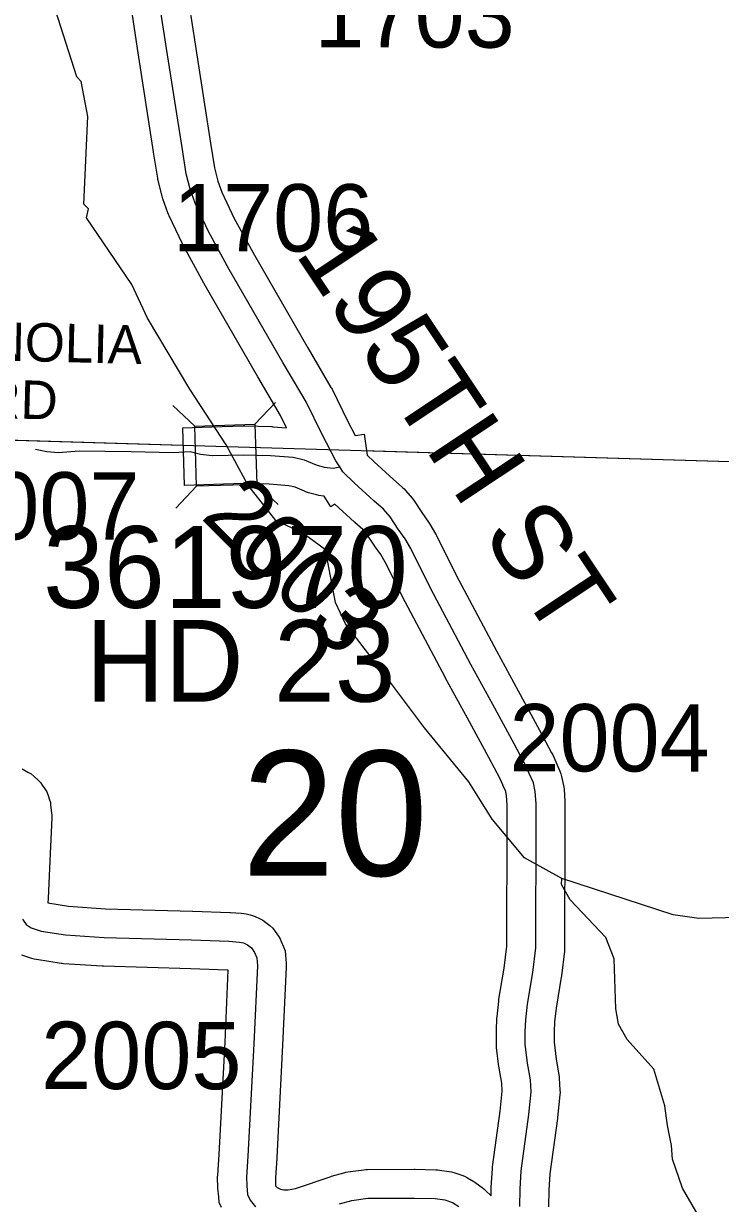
# Model space of a CAD drawing. Extents: x -132.8 to -73.3, y -60 to -26.
# Drawn here: x -120.456 to -119.731, y -42.176 to -40.948 of the extents above; entities that cross this region are included whole.
import ezdxf

# ---------------------------------------------------------------- set-up
doc = ezdxf.new("R2010")
doc.units = 0
for name, color, linetype in [('tdCoHydroRiver', 7, 'Continuous'), ('tdCoSecRdNmbr', 7, 'Continuous'), ('tdCoSecRdTxt', 7, 'Continuous'), ('tdCoSecRteBand', 7, 'Continuous'), ('tdCoSecRteCL', 7, 'Continuous'), ('tdCoSectLine', 7, 'Continuous'), ('tdCoSectLinePart', 7, 'Continuous'), ('tdCoSectNmbr', 7, 'Continuous'), ('tdCoStrucSec', 7, 'Continuous'), ('tdCoStrucSecCoName', 7, 'Continuous'), ('tdCoStrucSecFHWANum', 7, 'Continuous'), ('tdCoSurfEarth', 7, 'Continuous'), ('tdCoSurfGravel', 7, 'Continuous'), ('tdCoSurfLNO', 7, 'Continuous')]:
    doc.layers.add(name, color=color, linetype=linetype)

msp = doc.modelspace()

# ---------------------------------------------------------------- linework, layer by layer
at = {"layer": 'tdCoHydroRiver'}
for points in [[(-120.1416, -41.4959), (-120.1655, -41.4786), (-120.1935, -41.4652), (-120.2225, -41.4282), (-120.245, -41.3865), (-120.2829, -41.3287), (-120.3267, -41.255), (-120.3431, -41.2198), (-120.3902, -41.1507), (-120.3883, -41.1413), (-120.3929, -41.1364), (-120.3889, -41.045), (-120.3958, -41.0086), (-120.4004, -41.0037), (-120.4251, -40.9257)], [(-119.8961, -41.8378), (-119.935, -41.8162), (-119.9686, -41.7759), (-119.9929, -41.7373), (-120.0387, -41.6809), (-120.0753, -41.6326), (-120.121, -41.573), (-120.1314, -41.5506), (-120.1416, -41.4959)], [(-118.9628, -41.5278), (-118.9727, -41.5378), (-119.0079, -41.5557), (-119.0354, -41.5818), (-119.0783, -41.6501), (-119.0976, -41.6638), (-119.1547, -41.6733), (-119.2041, -41.6908), (-119.2587, -41.7288), (-119.2878, -41.7517), (-119.3393, -41.7882), (-119.384, -41.8075), (-119.4819, -41.8095), (-119.5168, -41.8181), (-119.5903, -41.8508), (-119.6983, -41.8778), (-119.7536, -41.8795), (-119.7804, -41.8756), (-119.8961, -41.8378)], [(-119.739, -42.2143), (-119.7706, -42.1598), (-119.7809, -42.1296), (-119.7821, -42.1154), (-119.7863, -42.0947), (-119.7889, -42.0742), (-119.8005, -42.036), (-119.828, -42.0053), (-119.8371, -41.9892), (-119.8398, -41.9734), (-119.8416, -41.9213), (-119.8504, -41.899), (-119.8873, -41.8601), (-119.8963, -41.8441), (-119.8961, -41.8378)]]:
    msp.add_lwpolyline(points, dxfattribs=at)
at = {"layer": 'tdCoSecRteBand'}
for points in [[(-119.9696, -42.168), (-119.9695, -42.1604), (-119.9695, -42.1596), (-119.9695, -42.1588), (-119.9682, -42.1398), (-119.9682, -42.1388), (-119.968, -42.1378), (-119.9602, -42.0798), (-119.958, -42.059), (-119.9585, -42.0505), (-119.9612, -42.0349), (-119.9613, -42.0342), (-119.9614, -42.0335), (-119.9639, -42.0135), (-119.9641, -42.0117), (-119.9641, -42.0099), (-119.9641, -41.9968), (-119.9641, -41.9962), (-119.9641, -41.9956), (-119.9636, -41.9835), (-119.9635, -41.9825), (-119.9634, -41.9815), (-119.9617, -41.9653), (-119.9616, -41.9643), (-119.9614, -41.9634), (-119.9559, -41.9311), (-119.9532, -41.9082), (-119.9532, -41.8799), (-119.9532, -41.8798), (-119.9532, -41.8797), (-119.9528, -41.8098), (-119.9528, -41.7612), (-119.9535, -41.7516), (-119.9544, -41.7474), (-119.9574, -41.7405), (-119.9574, -41.7404), (-119.9574, -41.7404), (-119.9601, -41.7342), (-119.9721, -41.7119), (-119.9942, -41.671), (-120.0169, -41.6294), (-120.017, -41.6292), (-120.0171, -41.6291), (-120.059, -41.5499), (-120.0592, -41.5496), (-120.0593, -41.5493), (-120.0796, -41.5088), (-120.0844, -41.5006), (-120.0908, -41.4916), (-120.091, -41.4912), (-120.0912, -41.4909), (-120.0987, -41.4797), (-120.103, -41.4746), (-120.1112, -41.4675), (-120.1114, -41.4672), (-120.1117, -41.467), (-120.132, -41.4484), (-120.1362, -41.4511), (-120.1432, -41.44), (-120.1464, -41.4396), (-120.1488, -41.4394), (-120.1512, -41.4387), (-120.1593, -41.4365), (-120.1615, -41.4359), (-120.1635, -41.435), (-120.1733, -41.4307), (-120.1799, -41.4292), (-120.2003, -41.4277), (-120.2266, -41.427), (-120.2583, -41.4279), (-120.2883, -41.4288), (-120.2901, -41.3689), (-120.2601, -41.368), (-120.2275, -41.367), (-120.2267, -41.3669), (-120.2258, -41.367), (-120.198, -41.3677), (-120.1973, -41.3677), (-120.1966, -41.3678), (-120.1823, -41.3688), (-120.1884, -41.3562), (-120.212, -41.316), (-120.2121, -41.3159), (-120.2121, -41.3158), (-120.2679, -41.2192), (-120.268, -41.2189), (-120.2682, -41.2185), (-120.2897, -41.1791), (-120.29, -41.1784), (-120.2904, -41.1777), (-120.3044, -41.1484), (-120.3051, -41.1469), (-120.3056, -41.1455), (-120.3108, -41.1309), (-120.3113, -41.1294), (-120.3117, -41.1279), (-120.3157, -41.1116), (-120.3159, -41.1105), (-120.3161, -41.1094), (-120.3205, -41.0823), (-120.3206, -41.0822), (-120.3206, -41.082), (-120.3366, -40.979), (-120.3366, -40.9789), (-120.3366, -40.9789), (-120.3436, -40.9328)], [(-120.2834, -40.9297), (-120.2773, -40.9698), (-120.2613, -41.0727), (-120.2571, -41.0986), (-120.2538, -41.1123), (-120.2496, -41.1238), (-120.2366, -41.1511), (-120.2157, -41.1895), (-120.1602, -41.2858), (-120.1361, -41.3269), (-120.1355, -41.3278), (-120.135, -41.3289), (-120.119, -41.3617), (-120.1108, -41.377), (-120.1016, -41.3756), (-120.0983, -41.3975), (-120.0913, -41.4044), (-120.0714, -41.4225), (-120.0618, -41.4309), (-120.0601, -41.4324), (-120.0587, -41.4341), (-120.0518, -41.4422), (-120.0507, -41.4436), (-120.0497, -41.445), (-120.0415, -41.4572), (-120.0346, -41.467), (-120.0339, -41.4681), (-120.0332, -41.4692), (-120.0273, -41.4793), (-120.0268, -41.4801), (-120.0264, -41.481), (-120.0058, -41.5222), (-119.9641, -41.6008), (-119.9415, -41.6424), (-119.9415, -41.6424), (-119.9415, -41.6424), (-119.9193, -41.6834), (-119.9193, -41.6834), (-119.9193, -41.6835), (-119.9067, -41.7069), (-119.9061, -41.708), (-119.9056, -41.7092), (-119.9024, -41.7165), (-119.8982, -41.7261), (-119.897, -41.7288), (-119.8964, -41.7318), (-119.8944, -41.7409), (-119.894, -41.7429), (-119.8938, -41.7449), (-119.8928, -41.7577), (-119.8928, -41.7589), (-119.8928, -41.76), (-119.8928, -41.8099), (-119.8928, -41.81), (-119.8928, -41.8101), (-119.8932, -41.88), (-119.8932, -41.91), (-119.8932, -41.9117), (-119.8934, -41.9135), (-119.8964, -41.9389), (-119.8965, -41.9397), (-119.8966, -41.9405), (-119.9021, -41.9726), (-119.9037, -41.9869), (-119.9041, -41.9974), (-119.9041, -42.008), (-119.9019, -42.0255), (-119.8991, -42.042), (-119.8988, -42.0437), (-119.8987, -42.0453), (-119.898, -42.0579), (-119.8978, -42.0604), (-119.8981, -42.0628), (-119.9006, -42.0865), (-119.9006, -42.0869), (-119.9007, -42.0874), (-119.9084, -42.1448), (-119.9095, -42.162), (-119.9098, -42.1792)], [(-120.457, -41.7238), (-120.4511, -41.727), (-120.4476, -41.7289), (-120.4448, -41.7315), (-120.4406, -41.7355), (-120.4381, -41.7378), (-120.4362, -41.7407), (-120.4337, -41.7444), (-120.4315, -41.7477), (-120.4302, -41.7515), (-120.4287, -41.756), (-120.4278, -41.7587), (-120.4275, -41.7616), (-120.4265, -41.7693), (-120.4261, -41.7719), (-120.4263, -41.7746), (-120.4285, -41.8194), (-120.4302, -41.8585), (-120.4303, -41.8632), (-120.4088, -41.8666), (-120.3705, -41.8692), (-120.2801, -41.8716), (-120.2799, -41.8716), (-120.2797, -41.8716), (-120.2413, -41.8731), (-120.2408, -41.8731), (-120.2404, -41.8731), (-120.2293, -41.8739), (-120.2268, -41.874), (-120.2244, -41.8746), (-120.2202, -41.8756), (-120.2175, -41.8762), (-120.2149, -41.8774), (-120.2105, -41.8794), (-120.2069, -41.881), (-120.2038, -41.8835), (-120.1998, -41.8867), (-120.1964, -41.8894), (-120.194, -41.893), (-120.1908, -41.8977), (-120.189, -41.9004), (-120.1878, -41.9033), (-120.1855, -41.9087), (-120.1838, -41.9129), (-120.1834, -41.9175), (-120.1827, -41.9258), (-120.1825, -41.9278), (-120.1826, -41.9298), (-120.1863, -42.011), (-120.1863, -42.0111), (-120.1863, -42.0112), (-120.1925, -42.1281), (-120.1925, -42.1283), (-120.1925, -42.1285), (-120.1939, -42.149), (-120.1937, -42.1557), (-120.1936, -42.1574), (-120.193, -42.1581), (-120.192, -42.159), (-120.1898, -42.1602), (-120.1884, -42.1608), (-120.1852, -42.1615), (-120.1807, -42.1617), (-120.1731, -42.1601), (-120.1368, -42.1479), (-120.1362, -42.1477), (-120.1356, -42.1475), (-120.1227, -42.1438), (-120.1206, -42.1432), (-120.1184, -42.1429), (-120.1019, -42.1407), (-120.1, -42.1404), (-120.0981, -42.1404), (-120.0495, -42.1402), (-120.0491, -42.1402), (-120.0486, -42.1402), (-120.0269, -42.1407), (-120.025, -42.1407), (-120.0232, -42.141), (-120.0133, -42.1425), (-120.0107, -42.1428), (-120.0083, -42.1437), (-120.0001, -42.1464), (-119.9971, -42.1474), (-119.9943, -42.149), (-119.9877, -42.153), (-119.9864, -42.1537), (-119.9853, -42.1546), (-119.9788, -42.1592), (-119.977, -42.1606), (-119.9753, -42.1623), (-119.9696, -42.168)], [(-120.2498, -42.1799), (-120.2524, -42.1747), (-120.2528, -42.1689), (-120.2536, -42.1598), (-120.2536, -42.159), (-120.2537, -42.1582), (-120.2539, -42.1493), (-120.2539, -42.1479), (-120.2538, -42.1464), (-120.2524, -42.1247), (-120.2462, -42.0081), (-120.2428, -41.9331), (-120.244, -41.933), (-120.2819, -41.9316), (-120.3727, -41.9291), (-120.3733, -41.9291), (-120.3739, -41.9291), (-120.4141, -41.9264), (-120.4154, -41.9263), (-120.4167, -41.9261), (-120.4421, -41.9221), (-120.4446, -41.9217), (-120.447, -41.9209), (-120.4573, -41.9175)]]:
    msp.add_lwpolyline(points, dxfattribs=at)
at = {"layer": 'tdCoSecRteCL'}
for points in [[(-120.1268, -41.4097), (-120.1309, -41.4032), (-120.1457, -41.3753), (-120.162, -41.342), (-120.1861, -41.3009), (-120.2419, -41.2042), (-120.2633, -41.1647), (-120.2774, -41.1354), (-120.2826, -41.1208), (-120.2865, -41.1046), (-120.2909, -41.0774), (-120.307, -40.9744), (-120.3166, -40.9112), (-120.3189, -40.9013)], [(-120.2592, -41.3979), (-120.2266, -41.397), (-120.1988, -41.3977), (-120.1753, -41.3994), (-120.1638, -41.4021), (-120.1514, -41.4076), (-120.1433, -41.4098), (-120.1339, -41.4108), (-120.1268, -41.4097)], [(-119.9398, -42.179), (-119.9395, -42.1608), (-119.9383, -42.1418), (-119.9304, -42.0833), (-119.9279, -42.0597), (-119.9287, -42.0471), (-119.9316, -42.0298), (-119.9341, -42.0099), (-119.9341, -41.9968), (-119.9336, -41.9847), (-119.9319, -41.9684), (-119.9262, -41.9354), (-119.9232, -41.91), (-119.9232, -41.8799), (-119.9228, -41.8099), (-119.9228, -41.76), (-119.9237, -41.7472), (-119.9257, -41.7381), (-119.9299, -41.7285), (-119.9331, -41.7211), (-119.9457, -41.6977), (-119.9679, -41.6567), (-119.9906, -41.615), (-120.0325, -41.5359), (-120.0532, -41.4945), (-120.0591, -41.4843), (-120.0663, -41.4742), (-120.0747, -41.4617), (-120.0816, -41.4535), (-120.0914, -41.4449), (-120.1119, -41.4261), (-120.1237, -41.4146), (-120.1268, -41.4097)], [(-120.4567, -41.8801), (-120.4528, -41.8856), (-120.4478, -41.889), (-120.4375, -41.8925), (-120.4121, -41.8964), (-120.3719, -41.8991), (-120.2809, -41.9016), (-120.2424, -41.9031), (-120.2313, -41.9038), (-120.2271, -41.9048), (-120.2227, -41.9068), (-120.2187, -41.91), (-120.2155, -41.9147), (-120.2133, -41.9201), (-120.2126, -41.9285), (-120.2163, -42.0096), (-120.2224, -42.1265), (-120.2239, -42.1485), (-120.2237, -42.1573), (-120.2229, -42.1665), (-120.22, -42.1724), (-120.2145, -42.1793)], [(-120.1272, -42.1763), (-120.1144, -42.1726), (-120.0979, -42.1704), (-120.0493, -42.1702), (-120.0276, -42.1706), (-120.0178, -42.1721), (-120.0096, -42.1748), (-120.003, -42.1788)]]:
    msp.add_lwpolyline(points, dxfattribs=at)
at = {"layer": 'tdCoSectLine'}
msp.add_lwpolyline([(-120.6973, -41.3747), (-119.6981, -41.4048)], dxfattribs=at)
at = {"layer": 'tdCoSectLinePart'}
for points in [[(-120.6567, -41.3759), (-120.2899, -41.387)], [(-120.1025, -41.3926), (-119.6981, -41.4048)]]:
    msp.add_lwpolyline(points, dxfattribs=at)
at = {"layer": 'tdCoStrucSec'}
for points in [[(-120.1938, -41.3425), (-120.2152, -41.3653), (-120.2133, -41.4278)], [(-120.3005, -41.3457), (-120.2777, -41.3672), (-120.2152, -41.3653)], [(-120.2973, -41.4525), (-120.2759, -41.4297), (-120.2777, -41.3672)], [(-120.191, -41.4488), (-120.2133, -41.4278), (-120.2759, -41.4297)]]:
    msp.add_lwpolyline(points, dxfattribs=at)
at = {"layer": 'tdCoSurfEarth'}
msp.add_lwpolyline([(-120.2592, -41.3979), (-120.2266, -41.397), (-120.1988, -41.3977), (-120.1753, -41.3994), (-120.1638, -41.4021), (-120.1514, -41.4076), (-120.1433, -41.4098), (-120.1339, -41.4108), (-120.1268, -41.4097)], dxfattribs=at)
at = {"layer": 'tdCoSurfGravel'}
for points in [[(-119.9398, -42.179), (-119.9395, -42.1608), (-119.9383, -42.1418), (-119.9304, -42.0833), (-119.9279, -42.0597), (-119.9287, -42.0471), (-119.9316, -42.0298), (-119.9341, -42.0099), (-119.9341, -41.9968), (-119.9336, -41.9847), (-119.9319, -41.9684), (-119.9262, -41.9354), (-119.9232, -41.91), (-119.9232, -41.8799), (-119.9228, -41.8099), (-119.9228, -41.76), (-119.9237, -41.7472), (-119.9257, -41.7381), (-119.9299, -41.7285), (-119.9331, -41.7211), (-119.9457, -41.6977), (-119.9679, -41.6567), (-119.9906, -41.615), (-120.0325, -41.5359), (-120.0532, -41.4945), (-120.0591, -41.4843), (-120.0663, -41.4742), (-120.0747, -41.4617), (-120.0816, -41.4535), (-120.0914, -41.4449), (-120.1119, -41.4261), (-120.1237, -41.4146), (-120.1268, -41.4097), (-120.1309, -41.4032), (-120.1457, -41.3753), (-120.162, -41.342), (-120.1861, -41.3009), (-120.2419, -41.2042), (-120.2633, -41.1647), (-120.2774, -41.1354), (-120.2826, -41.1208), (-120.2865, -41.1046), (-120.2909, -41.0774), (-120.307, -40.9744), (-120.3166, -40.9112)], [(-120.4567, -41.8801), (-120.4528, -41.8856), (-120.4478, -41.889), (-120.4375, -41.8925), (-120.4121, -41.8964), (-120.3719, -41.8991), (-120.2809, -41.9016), (-120.2424, -41.9031), (-120.2313, -41.9038), (-120.2271, -41.9048), (-120.2227, -41.9068), (-120.2187, -41.91), (-120.2155, -41.9147), (-120.2133, -41.9201), (-120.2126, -41.9285), (-120.2163, -42.0096), (-120.2224, -42.1265), (-120.2239, -42.1485), (-120.2237, -42.1573), (-120.2229, -42.1665), (-120.22, -42.1724), (-120.2145, -42.1793)], [(-120.1272, -42.1763), (-120.1144, -42.1726), (-120.0979, -42.1704), (-120.0493, -42.1702), (-120.0276, -42.1706), (-120.0178, -42.1721), (-120.0096, -42.1748), (-120.003, -42.1788)]]:
    msp.add_lwpolyline(points, dxfattribs=at)
at = {"layer": 'tdCoSurfLNO'}
for p, q in [((-120.4431, -41.391), (-120.4315, -41.3937)), ((-120.4315, -41.3937), (-120.4194, -41.3947)), ((-120.4194, -41.3947), (-120.3979, -41.393)), ((-120.3979, -41.393), (-120.3439, -41.3935)), ((-120.3439, -41.3935), (-120.3, -41.3947)), ((-120.3, -41.3947), (-120.2823, -41.3937)), ((-120.2823, -41.3937), (-120.2717, -41.3962)), ((-120.2717, -41.3962), (-120.2595, -41.3979)), ((-120.2595, -41.3979), (-120.2594, -41.3979)), ((-120.2594, -41.3979), (-120.2592, -41.3979))]:
    msp.add_line(p, q, dxfattribs=at)

# ---------------------------------------------------------------- texts
at = {"layer": 'tdCoSecRdNmbr'}
for s, rotation, p in [('1703', 359.9103, (-120.1533, -40.9732)), ('1706', 359.9101, (-120.3004, -41.1853)), ('2007', 359.9315, (-120.5434, -41.485)), ('2003', 314.9099, (-120.2726, -41.4623)), ('2004', 359.9101, (-119.9506, -41.7262)), ('2005', 359.9099, (-120.4374, -42.0566))]:
    msp.add_text(s, height=0.07, rotation=rotation, dxfattribs=at).set_placement(p)
at = {"layer": 'tdCoSecRdTxt'}
for s, height, rotation, p in [('195TH ST', 0.08, 303.6547, (-120.1742, -41.1875)), ('MAGNOLIA ', 0.04, 358.6088, (-120.6152, -41.2957)), ('RD', 0.04, 358.6088, (-120.4978, -41.3585))]:
    msp.add_text(s, height=height, rotation=rotation, dxfattribs=at).set_placement(p)
at = {"layer": 'tdCoSectNmbr'}
msp.add_text('20', height=0.13, rotation=359.91, dxfattribs=at).set_placement((-120.2288, -41.8347))
at = {"layer": 'tdCoStrucSecCoName'}
msp.add_text('HD 23', height=0.085, dxfattribs=at).set_placement((-120.3911, -41.6538))
at = {"layer": 'tdCoStrucSecFHWANum'}
msp.add_text('361970', height=0.085, dxfattribs=at).set_placement((-120.4353, -41.5562))

doc.saveas('drawing.dxf')
